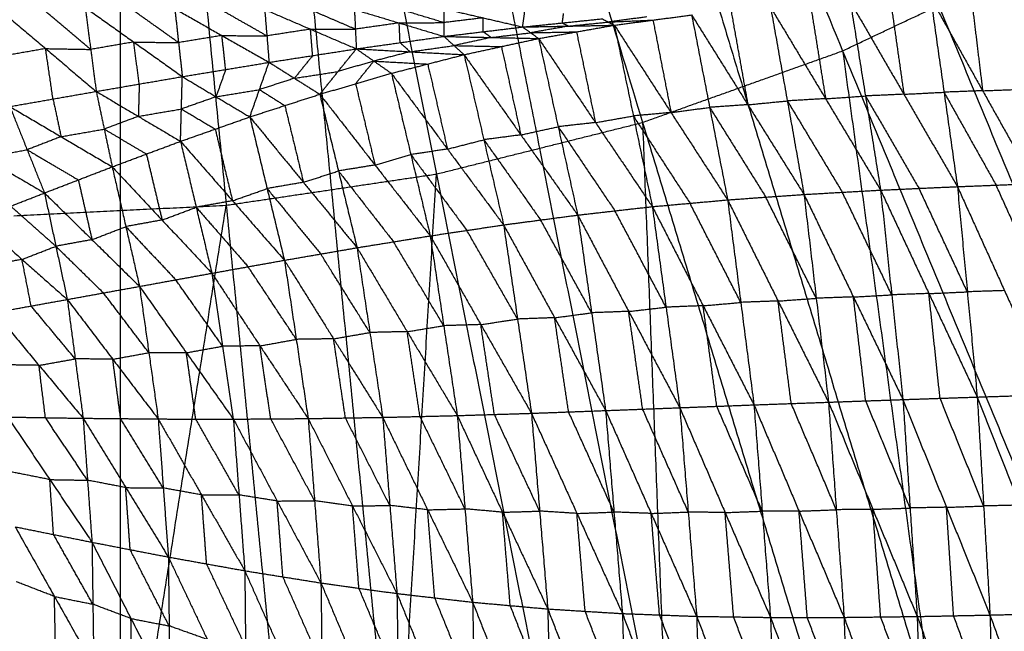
# Model space of a CAD drawing. Header units: millimetres. Extents: x -106 to 110, y -96 to 120.
# Tile 544 of 656: x 2 to 14, y -20 to -12. Entities that reach past the tile are written whole.
import ezdxf

# ---------------------------------------------------------------- set-up
doc = ezdxf.new("R2010")
doc.units = ezdxf.units.MM
doc.header["$MEASUREMENT"] = 0
doc.layers.add('Default', color=7, linetype='Continuous', true_color=0x000000)

msp = doc.modelspace()

# ---------------------------------------------------------------- linework, layer by layer
at = {"layer": 'Default'}
for points in [[(1.819, 11.955, 3.722), (3.125, -1.308, 3.735), (4.432, -14.571, 3.749)], [(1.819, 11.955, 3.722), (4.419, -1.116, 3.735), (7.019, -14.187, 3.749)], [(1.819, 11.955, 3.722), (5.688, -0.798, 3.735), (9.557, -13.552, 3.749)], [(1.819, 11.955, 3.722), (6.919, -0.358, 3.735), (12.02, -12.671, 3.749)], [(6.919, -0.358, 3.735), (8.854, -6.734, 3.742), (10.788, -13.111, 3.749)], [(5.688, -0.798, 3.735), (6.988, -7.334, 3.742), (8.288, -13.87, 3.749)], [(4.419, -1.116, 3.735), (5.072, -7.748, 3.742), (5.726, -14.379, 3.749)], [(3.125, -1.308, 3.735), (3.125, -7.972, 3.742), (3.125, -14.635, 3.749)], [(12.02, -12.671, 3.749), (13.202, -12.111, 3.749), (14.384, -11.552, 3.749)], [(1.585, -12.117, -1.452), (2.208, -12.643, -1.115), (2.831, -13.17, -0.779)], [(11.624, -12.102, 0.018), (11.717, -12.681, -0.454), (11.81, -13.26, -0.927)], [(12.114, -12.068, 0.019), (12.301, -13.226, -0.926), (12.487, -14.385, -1.871)], [(12.114, -12.068, 0.019), (12.774, -13.205, -0.933), (13.433, -14.342, -1.885)], [(12.608, -12.043, 0.019), (12.691, -12.624, -0.457), (12.774, -13.205, -0.933)], [(13.103, -12.019, 0.019), (13.268, -13.18, -0.933), (13.433, -14.342, -1.885)], [(13.103, -12.019, 0.019), (13.743, -13.162, -0.936), (14.384, -14.305, -1.892)], [(13.202, -12.111, 3.749), (14.758, -15.868, 3.764), (16.314, -19.625, 3.779)], [(13.602, -12, 0.02), (13.673, -12.581, -0.458), (13.743, -13.162, -0.936)], [(2.763, -12.653, -1.01), (2.452, -12.39, -1.178), (2.14, -12.127, -1.347)], [(2.696, -12.137, -1.242), (2.763, -12.653, -1.01), (2.831, -13.17, -0.779)], [(2.696, -12.137, -1.242), (3.293, -12.562, -0.943), (3.891, -12.988, -0.644)], [(3.845, -12.57, -0.837), (3.546, -12.357, -0.986), (3.247, -12.145, -1.136)], [(3.799, -12.153, -1.03), (3.845, -12.57, -0.837), (3.891, -12.988, -0.644)], [(3.799, -12.153, -1.03), (4.379, -12.482, -0.771), (4.959, -12.812, -0.511)], [(4.932, -12.487, -0.667), (4.642, -12.322, -0.796), (4.352, -12.157, -0.926)], [(4.905, -12.162, -0.822), (4.932, -12.487, -0.667), (4.959, -12.812, -0.511)], [(4.905, -12.162, -0.822), (5.469, -12.404, -0.605), (6.033, -12.646, -0.387)], [(6.021, -12.404, -0.507), (5.739, -12.283, -0.616), (5.458, -12.162, -0.725)], [(6.01, -12.162, -0.627), (6.021, -12.404, -0.507), (6.033, -12.646, -0.387)], [(6.01, -12.162, -0.627), (6.561, -12.327, -0.452), (7.112, -12.493, -0.277)], [(7.111, -12.323, -0.365), (6.835, -12.24, -0.453), (6.56, -12.157, -0.54)], [(7.11, -12.152, -0.453), (7.111, -12.323, -0.365), (7.112, -12.493, -0.277)], [(7.11, -12.152, -0.453), (7.596, -12.265, -0.322), (8.081, -12.377, -0.19)], [(8.081, -12.377, -0.19), (8.097, -12.259, -0.253), (8.112, -12.141, -0.316)], [(8.569, -12.327, -0.155), (8.577, -12.268, -0.187), (8.585, -12.209, -0.219)], [(9.21, -12.355, 0.017), (9.685, -12.292, 0.017), (10.161, -12.229, 0.017)], [(10.161, -12.229, 0.017), (10.383, -13.367, -0.902), (10.604, -14.505, -1.822)], [(10.161, -12.229, 0.017), (10.853, -13.334, -0.917), (11.544, -14.438, -1.851)], [(10.647, -12.182, 0.018), (10.75, -12.758, -0.45), (10.853, -13.334, -0.917)], [(11.133, -12.136, 0.018), (11.339, -13.287, -0.917), (11.544, -14.438, -1.851)], [(11.133, -12.136, 0.018), (11.81, -13.26, -0.927), (12.487, -14.385, -1.871)], [(6.561, -12.327, -0.452), (6.291, -12.366, -0.48), (6.021, -12.404, -0.507)], [(6.561, -12.327, -0.452), (6.836, -12.325, -0.409), (7.111, -12.323, -0.365)], [(6.572, -12.57, -0.332), (6.567, -12.449, -0.392), (6.561, -12.327, -0.452)], [(7.596, -12.265, -0.322), (7.353, -12.294, -0.343), (7.111, -12.323, -0.365)], [(7.596, -12.435, -0.234), (7.596, -12.35, -0.278), (7.596, -12.265, -0.322)], [(8.081, -12.377, -0.19), (8.569, -12.327, -0.155), (9.058, -12.276, -0.121)], [(8.081, -12.377, -0.19), (8.646, -12.366, -0.087), (9.21, -12.355, 0.017)], [(8.277, -12.519, 0.017), (8.744, -12.437, 0.017), (9.21, -12.355, 0.017)], [(8.569, -12.327, -0.155), (8.608, -12.347, -0.121), (8.646, -12.366, -0.087)], [(8.646, -12.366, -0.087), (8.89, -12.341, -0.069), (9.134, -12.316, -0.052)], [(9.058, -12.276, -0.121), (9.134, -12.316, -0.052), (9.21, -12.355, 0.017)], [(9.609, -12.253, -0.052), (9.372, -12.284, -0.052), (9.134, -12.316, -0.052)], [(9.134, -12.316, -0.052), (9.41, -12.304, -0.017), (9.685, -12.292, 0.017)], [(9.21, -12.355, 0.017), (9.443, -13.472, -0.883), (9.677, -14.588, -1.782)], [(9.21, -12.355, 0.017), (9.907, -13.43, -0.903), (10.604, -14.505, -1.822)], [(9.685, -12.292, 0.017), (9.796, -12.861, -0.443), (9.907, -13.43, -0.903)], [(4.379, -12.482, -0.771), (4.112, -12.526, -0.804), (3.845, -12.57, -0.837)], [(4.425, -12.9, -0.577), (4.402, -12.691, -0.674), (4.379, -12.482, -0.771)], [(4.379, -12.482, -0.771), (4.655, -12.485, -0.719), (4.932, -12.487, -0.667)], [(5.469, -12.404, -0.605), (5.2, -12.445, -0.636), (4.932, -12.487, -0.667)], [(5.496, -12.729, -0.449), (5.482, -12.567, -0.527), (5.469, -12.404, -0.605)], [(5.469, -12.404, -0.605), (5.745, -12.404, -0.556), (6.021, -12.404, -0.507)], [(7.112, -12.493, -0.277), (7.596, -12.435, -0.234), (8.081, -12.377, -0.19)], [(7.596, -12.435, -0.234), (7.646, -12.471, -0.182), (7.695, -12.506, -0.13)], [(7.695, -12.506, -0.13), (7.937, -12.477, -0.108), (8.179, -12.448, -0.087)], [(8.081, -12.377, -0.19), (8.179, -12.448, -0.087), (8.277, -12.519, 0.017)], [(8.646, -12.366, -0.087), (8.412, -12.407, -0.087), (8.179, -12.448, -0.087)], [(8.179, -12.448, -0.087), (8.461, -12.442, -0.035), (8.744, -12.437, 0.017)], [(8.744, -12.437, 0.017), (8.86, -12.995, -0.433), (8.977, -13.554, -0.883)], [(3.293, -12.562, -0.943), (3.028, -12.608, -0.976), (2.763, -12.653, -1.01)], [(3.361, -13.079, -0.711), (3.327, -12.82, -0.827), (3.293, -12.562, -0.943)], [(3.293, -12.562, -0.943), (3.569, -12.566, -0.89), (3.845, -12.57, -0.837)], [(6.033, -12.646, -0.387), (6.572, -12.57, -0.332), (7.112, -12.493, -0.277)], [(6.572, -12.57, -0.332), (6.634, -12.626, -0.259), (6.696, -12.682, -0.185)], [(6.696, -12.682, -0.185), (6.966, -12.644, -0.158), (7.236, -12.606, -0.13)], [(7.112, -12.493, -0.277), (7.236, -12.606, -0.13), (7.36, -12.718, 0.017)], [(7.112, -12.493, -0.277), (7.695, -12.506, -0.13), (8.277, -12.519, 0.017)], [(7.695, -12.506, -0.13), (7.465, -12.556, -0.13), (7.236, -12.606, -0.13)], [(7.236, -12.606, -0.13), (7.527, -12.612, -0.057), (7.819, -12.618, 0.017)], [(7.36, -12.718, 0.017), (7.819, -12.618, 0.017), (8.277, -12.519, 0.017)], [(8.277, -12.519, 0.017), (8.518, -13.605, -0.856), (8.758, -14.692, -1.729)], [(8.277, -12.519, 0.017), (8.977, -13.554, -0.883), (9.677, -14.588, -1.782)], [(2.208, -12.643, -1.115), (1.942, -12.69, -1.149), (1.676, -12.737, -1.182)], [(2.299, -13.263, -0.846), (2.254, -12.953, -0.98), (2.208, -12.643, -1.115)], [(2.208, -12.643, -1.115), (2.486, -12.648, -1.063), (2.763, -12.653, -1.01)], [(4.959, -12.812, -0.511), (5.496, -12.729, -0.449), (6.033, -12.646, -0.387)], [(5.584, -13.205, 0.017), (5.808, -12.925, -0.185), (6.033, -12.646, -0.387)], [(6.033, -12.646, -0.387), (6.249, -12.797, -0.185), (6.465, -12.947, 0.017)], [(6.033, -12.646, -0.387), (6.696, -12.682, -0.185), (7.36, -12.718, 0.017)], [(6.696, -12.682, -0.185), (6.473, -12.739, -0.185), (6.249, -12.797, -0.185)], [(6.465, -12.947, 0.017), (6.912, -12.833, 0.017), (7.36, -12.718, 0.017)], [(7.36, -12.718, 0.017), (7.603, -13.765, -0.823), (7.846, -14.813, -1.663)], [(7.36, -12.718, 0.017), (8.059, -13.705, -0.856), (8.758, -14.692, -1.729)], [(7.819, -12.618, 0.017), (7.939, -13.162, -0.42), (8.059, -13.705, -0.856)], [(9.557, -13.552, 3.749), (10.788, -13.111, 3.749), (12.02, -12.671, 3.749)], [(12.02, -12.671, 3.749), (13.149, -20.894, 3.779), (14.278, -29.117, 3.809)], [(12.02, -12.671, 3.749), (15.132, -20.185, 3.779), (18.244, -27.698, 3.809)], [(3.891, -12.988, -0.644), (4.425, -12.9, -0.577), (4.959, -12.812, -0.511)], [(4.722, -13.484, 0.017), (4.841, -13.148, -0.247), (4.959, -12.812, -0.511)], [(4.959, -12.812, -0.511), (5.271, -13.008, -0.247), (5.584, -13.205, 0.017)], [(5.496, -12.729, -0.449), (5.384, -12.869, -0.348), (5.271, -13.008, -0.247)], [(6.249, -12.797, -0.185), (6.028, -12.861, -0.185), (5.808, -12.925, -0.185)], [(6.024, -13.076, 0.017), (6.136, -12.936, -0.084), (6.249, -12.797, -0.185)], [(6.249, -12.797, -0.185), (6.58, -12.815, -0.084), (6.912, -12.833, 0.017)], [(6.912, -12.833, 0.017), (7.034, -13.356, -0.403), (7.155, -13.88, -0.823)], [(4.425, -12.9, -0.577), (4.366, -13.068, -0.445), (4.306, -13.236, -0.313)], [(5.271, -13.008, -0.247), (5.54, -12.967, -0.216), (5.808, -12.925, -0.185)], [(5.584, -13.205, 0.017), (6.024, -13.076, 0.017), (6.465, -12.947, 0.017)], [(6.465, -12.947, 0.017), (6.704, -13.948, -0.783), (6.943, -14.948, -1.582)], [(6.465, -12.947, 0.017), (7.155, -13.88, -0.823), (7.846, -14.813, -1.663)], [(2.831, -13.17, -0.779), (3.361, -13.079, -0.711), (3.891, -12.988, -0.644)], [(3.361, -13.079, -0.711), (3.355, -13.278, -0.546), (3.35, -13.477, -0.38)], [(3.869, -13.784, 0.018), (3.88, -13.386, -0.313), (3.891, -12.988, -0.644)], [(3.891, -12.988, -0.644), (4.306, -13.236, -0.313), (4.722, -13.484, 0.017)], [(5.271, -13.008, -0.247), (5.056, -13.078, -0.247), (4.841, -13.148, -0.247)], [(6.024, -13.076, 0.017), (6.144, -13.576, -0.383), (6.263, -14.076, -0.782)], [(1.768, -13.356, -0.913), (2.299, -13.263, -0.846), (2.831, -13.17, -0.779)], [(2.831, -13.17, -0.779), (2.93, -13.634, -0.38), (3.028, -14.098, 0.018)], [(2.831, -13.17, -0.779), (3.35, -13.477, -0.38), (3.869, -13.784, 0.018)], [(4.306, -13.236, -0.313), (4.574, -13.192, -0.28), (4.841, -13.148, -0.247)], [(4.722, -13.484, 0.017), (5.153, -13.344, 0.017), (5.584, -13.205, 0.017)], [(4.841, -13.148, -0.247), (4.997, -13.246, -0.115), (5.153, -13.344, 0.017)], [(5.584, -13.205, 0.017), (5.813, -14.149, -0.736), (6.042, -15.094, -1.489)], [(5.584, -13.205, 0.017), (6.263, -14.076, -0.782), (6.943, -14.948, -1.582)], [(10.788, -13.111, 3.749), (11.969, -17.003, 3.764), (13.149, -20.894, 3.779)], [(12.774, -13.205, -0.933), (12.537, -13.216, -0.93), (12.301, -13.226, -0.926)], [(12.774, -13.205, -0.933), (13.021, -13.192, -0.933), (13.268, -13.18, -0.933)], [(13.743, -13.162, -0.936), (13.506, -13.171, -0.935), (13.268, -13.18, -0.933)], [(13.268, -13.18, -0.933), (13.588, -13.752, -1.41), (13.909, -14.323, -1.888)], [(13.743, -13.162, -0.936), (13.993, -13.152, -0.936), (14.243, -13.143, -0.936)], [(2.299, -13.263, -0.846), (2.349, -13.495, -0.646), (2.398, -13.727, -0.447)], [(4.306, -13.236, -0.313), (4.093, -13.311, -0.313), (3.88, -13.386, -0.313)], [(10.853, -13.334, -0.917), (11.096, -13.31, -0.917), (11.339, -13.287, -0.917)], [(11.81, -13.26, -0.927), (11.574, -13.273, -0.922), (11.339, -13.287, -0.917)], [(11.339, -13.287, -0.917), (11.677, -13.849, -1.389), (12.016, -14.411, -1.861)], [(11.81, -13.26, -0.927), (12.055, -13.243, -0.927), (12.301, -13.226, -0.926)], [(12.301, -13.226, -0.926), (12.63, -13.795, -1.402), (12.96, -14.363, -1.878)], [(1.768, -13.356, -0.913), (1.981, -13.888, -0.447), (2.194, -14.42, 0.019)], [(1.768, -13.356, -0.913), (2.398, -13.727, -0.447), (3.028, -14.098, 0.018)], [(3.35, -13.477, -0.38), (3.615, -13.431, -0.347), (3.88, -13.386, -0.313)], [(3.88, -13.386, -0.313), (4.088, -13.51, -0.148), (4.296, -13.634, 0.018)], [(5.153, -13.344, 0.017), (5.268, -13.817, -0.359), (5.382, -14.289, -0.736)], [(9.907, -13.43, -0.903), (9.675, -13.451, -0.893), (9.443, -13.472, -0.883)], [(9.907, -13.43, -0.903), (10.145, -13.398, -0.902), (10.383, -13.367, -0.902)], [(10.853, -13.334, -0.917), (10.618, -13.35, -0.91), (10.383, -13.367, -0.902)], [(10.383, -13.367, -0.902), (10.728, -13.919, -1.369), (11.074, -14.471, -1.836)], [(0.707, -13.546, -1.04), (1.451, -13.983, -0.51), (2.194, -14.42, 0.019)], [(3.35, -13.477, -0.38), (3.14, -13.555, -0.38), (2.93, -13.634, -0.38)], [(3.869, -13.784, 0.018), (4.296, -13.634, 0.018), (4.722, -13.484, 0.017)], [(4.722, -13.484, 0.017), (4.935, -14.366, -0.685), (5.148, -15.248, -1.387)], [(4.722, -13.484, 0.017), (5.382, -14.289, -0.736), (6.042, -15.094, -1.489)], [(7.019, -14.187, 3.749), (8.288, -13.87, 3.749), (9.557, -13.552, 3.749)], [(8.977, -13.554, -0.883), (8.747, -13.579, -0.87), (8.518, -13.605, -0.856)], [(8.977, -13.554, -0.883), (9.21, -13.513, -0.883), (9.443, -13.472, -0.883)], [(9.443, -13.472, -0.883), (9.792, -14.009, -1.342), (10.141, -14.547, -1.802)], [(9.557, -13.552, 3.749), (9.875, -21.846, 3.779), (10.193, -30.141, 3.809)], [(9.557, -13.552, 3.749), (11.918, -21.335, 3.779), (14.278, -29.117, 3.809)], [(2.398, -13.727, -0.447), (2.664, -13.68, -0.414), (2.93, -13.634, -0.38)], [(2.93, -13.634, -0.38), (3.189, -13.787, -0.181), (3.449, -13.941, 0.018)], [(4.296, -13.634, 0.018), (4.402, -14.075, -0.333), (4.509, -14.516, -0.685)], [(8.059, -13.705, -0.856), (8.288, -13.655, -0.856), (8.518, -13.605, -0.856)], [(8.518, -13.605, -0.856), (8.867, -14.123, -1.306), (9.217, -14.64, -1.756)], [(2.398, -13.727, -0.447), (2.189, -13.808, -0.447), (1.981, -13.888, -0.447)], [(3.028, -14.098, 0.018), (3.449, -13.941, 0.018), (3.869, -13.784, 0.018)], [(3.869, -13.784, 0.018), (4.062, -14.596, -0.63), (4.255, -15.408, -1.278)], [(3.869, -13.784, 0.018), (4.509, -14.516, -0.685), (5.148, -15.248, -1.387)], [(7.155, -13.88, -0.823), (7.379, -13.823, -0.823), (7.603, -13.765, -0.823)], [(8.059, -13.705, -0.856), (7.831, -13.735, -0.84), (7.603, -13.765, -0.823)], [(7.603, -13.765, -0.823), (7.953, -14.259, -1.259), (8.302, -14.752, -1.696)], [(1.451, -13.983, -0.51), (1.716, -13.936, -0.479), (1.981, -13.888, -0.447)], [(1.981, -13.888, -0.447), (2.296, -14.074, -0.214), (2.611, -14.259, 0.019)], [(7.155, -13.88, -0.823), (6.929, -13.914, -0.803), (6.704, -13.948, -0.783)], [(8.288, -13.87, 3.749), (9.081, -17.858, 3.764), (9.875, -21.846, 3.779)], [(3.449, -13.941, 0.018), (3.545, -14.347, -0.306), (3.642, -14.753, -0.63)], [(6.263, -14.076, -0.782), (6.483, -14.012, -0.782), (6.704, -13.948, -0.783)], [(6.704, -13.948, -0.783), (7.049, -14.414, -1.202), (7.394, -14.881, -1.622)], [(2.194, -14.42, 0.019), (2.611, -14.259, 0.019), (3.028, -14.098, 0.018)], [(3.028, -14.098, 0.018), (3.196, -14.834, -0.573), (3.364, -15.57, -1.164)], [(3.028, -14.098, 0.018), (3.642, -14.753, -0.63), (4.255, -15.408, -1.278)], [(5.382, -14.289, -0.736), (5.597, -14.219, -0.736), (5.813, -14.149, -0.736)], [(6.263, -14.076, -0.782), (6.038, -14.113, -0.759), (5.813, -14.149, -0.736)], [(5.813, -14.149, -0.736), (6.152, -14.585, -1.136), (6.492, -15.021, -1.536)], [(2.611, -14.259, 0.019), (2.695, -14.627, -0.277), (2.779, -14.995, -0.573)], [(4.432, -14.571, 3.749), (5.726, -14.379, 3.749), (7.019, -14.187, 3.749)], [(5.382, -14.289, -0.736), (5.159, -14.327, -0.71), (4.935, -14.366, -0.685)], [(6.026, -30.759, 3.809), (6.523, -22.473, 3.779), (7.019, -14.187, 3.749)], [(7.019, -14.187, 3.749), (8.606, -22.164, 3.779), (10.193, -30.141, 3.809)], [(1.362, -14.745, 0.02), (1.778, -14.583, 0.019), (2.194, -14.42, 0.019)], [(2.194, -14.42, 0.019), (2.334, -15.076, -0.515), (2.475, -15.731, -1.049)], [(2.194, -14.42, 0.019), (2.779, -14.995, -0.573), (3.364, -15.57, -1.164)], [(4.509, -14.516, -0.685), (4.722, -14.441, -0.685), (4.935, -14.366, -0.685)], [(4.935, -14.366, -0.685), (5.265, -14.768, -1.062), (5.595, -15.171, -1.438)], [(5.726, -14.379, 3.749), (6.124, -18.426, 3.764), (6.523, -22.473, 3.779)], [(11.544, -14.438, -1.851), (12.016, -14.411, -1.861), (12.487, -14.385, -1.871)], [(12.624, -15.674, -2.377), (12.32, -15.042, -2.119), (12.016, -14.411, -1.861)], [(12.487, -14.385, -1.871), (12.96, -14.363, -1.878), (13.433, -14.342, -1.885)], [(12.487, -14.385, -1.871), (12.624, -15.674, -2.377), (12.762, -16.963, -2.882)], [(12.487, -14.385, -1.871), (13.082, -15.658, -2.385), (13.677, -16.932, -2.898)], [(13.555, -15.637, -2.391), (13.258, -15, -2.135), (12.96, -14.363, -1.878)], [(13.433, -14.342, -1.885), (13.909, -14.323, -1.888), (14.384, -14.305, -1.892)], [(13.433, -14.342, -1.885), (13.555, -15.637, -2.391), (13.677, -16.932, -2.898)], [(13.433, -14.342, -1.885), (14.013, -15.622, -2.395), (14.592, -16.902, -2.905)], [(14.488, -15.603, -2.399), (14.198, -14.963, -2.143), (13.909, -14.323, -1.888)], [(4.509, -14.516, -0.685), (4.285, -14.556, -0.657), (4.062, -14.596, -0.63)], [(9.677, -14.588, -1.782), (10.141, -14.547, -1.802), (10.604, -14.505, -1.822)], [(10.604, -14.505, -1.822), (11.074, -14.471, -1.836), (11.544, -14.438, -1.851)], [(10.604, -14.505, -1.822), (10.766, -15.767, -2.319), (10.928, -17.028, -2.815)], [(10.604, -14.505, -1.822), (11.225, -15.75, -2.339), (11.846, -16.995, -2.855)], [(11.695, -15.716, -2.353), (11.385, -15.094, -2.095), (11.074, -14.471, -1.836)], [(11.544, -14.438, -1.851), (11.695, -15.716, -2.353), (11.846, -16.995, -2.855)], [(11.544, -14.438, -1.851), (12.153, -15.7, -2.367), (12.762, -16.963, -2.882)], [(2.334, -15.076, -0.515), (2.056, -14.829, -0.248), (1.778, -14.583, 0.019)], [(1.819, -30.966, 3.809), (3.125, -22.768, 3.779), (4.432, -14.571, 3.749)], [(1.819, -14.7, 3.749), (3.125, -14.635, 3.749), (4.432, -14.571, 3.749)], [(3.125, -14.635, 3.749), (3.125, -18.702, 3.764), (3.125, -22.768, 3.779)], [(3.642, -14.753, -0.63), (3.852, -14.674, -0.63), (4.062, -14.596, -0.63)], [(4.062, -14.596, -0.63), (4.382, -14.962, -0.981), (4.701, -15.328, -1.333)], [(4.432, -14.571, 3.749), (5.229, -22.665, 3.779), (6.026, -30.759, 3.809)], [(8.758, -14.692, -1.729), (9.217, -14.64, -1.756), (9.677, -14.588, -1.782)], [(9.846, -15.826, -2.27), (9.531, -15.233, -2.013), (9.217, -14.64, -1.756)], [(9.677, -14.588, -1.782), (9.846, -15.826, -2.27), (10.015, -17.063, -2.758)], [(9.677, -14.588, -1.782), (10.302, -15.808, -2.299), (10.928, -17.028, -2.815)], [(10.766, -15.767, -2.319), (10.453, -15.157, -2.06), (10.141, -14.547, -1.802)], [(1.362, -14.745, 0.02), (1.918, -15.238, -0.515), (2.475, -15.731, -1.049)], [(3.642, -14.753, -0.63), (3.419, -14.793, -0.601), (3.196, -14.834, -0.573)], [(7.846, -14.813, -1.663), (8.302, -14.752, -1.696), (8.758, -14.692, -1.729)], [(8.93, -15.895, -2.205), (8.616, -15.324, -1.951), (8.302, -14.752, -1.696)], [(8.758, -14.692, -1.729), (8.93, -15.895, -2.205), (9.102, -17.098, -2.681)], [(8.758, -14.692, -1.729), (9.386, -15.878, -2.244), (10.015, -17.063, -2.758)], [(2.779, -14.995, -0.573), (2.988, -14.914, -0.573), (3.196, -14.834, -0.573)], [(3.196, -14.834, -0.573), (3.503, -15.161, -0.897), (3.81, -15.489, -1.221)], [(6.943, -14.948, -1.582), (7.394, -14.881, -1.622), (7.846, -14.813, -1.663)], [(8.018, -15.972, -2.122), (7.706, -15.426, -1.872), (7.394, -14.881, -1.622)], [(7.846, -14.813, -1.663), (8.018, -15.972, -2.122), (8.189, -17.132, -2.581)], [(7.846, -14.813, -1.663), (8.474, -15.956, -2.172), (9.102, -17.098, -2.681)], [(2.779, -14.995, -0.573), (2.557, -15.035, -0.544), (2.334, -15.076, -0.515)], [(6.042, -15.094, -1.489), (6.492, -15.021, -1.536), (6.943, -14.948, -1.582)], [(7.109, -16.054, -2.021), (6.801, -15.537, -1.778), (6.492, -15.021, -1.536)], [(6.943, -14.948, -1.582), (7.109, -16.054, -2.021), (7.276, -17.16, -2.46)], [(6.943, -14.948, -1.582), (7.566, -16.04, -2.081), (8.189, -17.132, -2.581)], [(1.918, -15.238, -0.515), (2.126, -15.157, -0.515), (2.334, -15.076, -0.515)], [(2.334, -15.076, -0.515), (2.627, -15.363, -0.811), (2.92, -15.65, -1.107)], [(5.148, -15.248, -1.387), (5.595, -15.171, -1.438), (6.042, -15.094, -1.489)], [(6.042, -15.094, -1.489), (6.2, -16.138, -1.904), (6.358, -17.182, -2.319)], [(6.042, -15.094, -1.489), (6.659, -16.127, -1.974), (7.276, -17.16, -2.46)], [(1.918, -15.238, -0.515), (1.696, -15.278, -0.486), (1.473, -15.318, -0.457)], [(2.03, -15.811, -0.991), (1.974, -15.525, -0.753), (1.918, -15.238, -0.515)], [(4.255, -15.408, -1.278), (4.701, -15.328, -1.333), (5.148, -15.248, -1.387)], [(5.148, -15.248, -1.387), (5.294, -16.222, -1.775), (5.44, -17.197, -2.163)], [(5.148, -15.248, -1.387), (5.753, -16.215, -1.853), (6.358, -17.182, -2.319)], [(6.2, -16.138, -1.904), (5.897, -15.654, -1.671), (5.595, -15.171, -1.438)], [(5.294, -16.222, -1.775), (4.998, -15.775, -1.554), (4.701, -15.328, -1.333)], [(3.364, -15.57, -1.164), (3.81, -15.489, -1.221), (4.255, -15.408, -1.278)], [(4.387, -16.306, -1.637), (4.098, -15.897, -1.429), (3.81, -15.489, -1.221)], [(4.255, -15.408, -1.278), (4.387, -16.306, -1.637), (4.519, -17.204, -1.997)], [(4.255, -15.408, -1.278), (4.847, -16.302, -1.721), (5.44, -17.197, -2.163)], [(2.475, -15.731, -1.049), (2.92, -15.65, -1.107), (3.364, -15.57, -1.164)], [(3.364, -15.57, -1.164), (3.479, -16.386, -1.493), (3.594, -17.202, -1.822)], [(3.364, -15.57, -1.164), (3.941, -16.387, -1.58), (4.519, -17.204, -1.997)], [(14.013, -15.622, -2.395), (13.784, -15.629, -2.393), (13.555, -15.637, -2.391)], [(1.584, -15.891, -0.934), (2.03, -15.811, -0.991), (2.475, -15.731, -1.049)], [(2.475, -15.731, -1.049), (2.572, -16.462, -1.347), (2.67, -17.193, -1.646)], [(2.475, -15.731, -1.049), (3.035, -16.467, -1.436), (3.594, -17.202, -1.822)], [(3.479, -16.386, -1.493), (3.199, -16.018, -1.3), (2.92, -15.65, -1.107)], [(11.225, -15.75, -2.339), (10.996, -15.758, -2.329), (10.766, -15.767, -2.319)], [(11.225, -15.75, -2.339), (11.46, -15.733, -2.346), (11.695, -15.716, -2.353)], [(11.387, -17.012, -2.835), (11.306, -16.381, -2.587), (11.225, -15.75, -2.339)], [(12.153, -15.7, -2.367), (11.924, -15.708, -2.36), (11.695, -15.716, -2.353)], [(12.153, -15.7, -2.367), (12.389, -15.687, -2.372), (12.624, -15.674, -2.377)], [(12.304, -16.979, -2.869), (12.228, -16.339, -2.618), (12.153, -15.7, -2.367)], [(13.082, -15.658, -2.385), (12.853, -15.666, -2.381), (12.624, -15.674, -2.377)], [(13.082, -15.658, -2.385), (13.319, -15.648, -2.388), (13.555, -15.637, -2.391)], [(13.219, -16.947, -2.89), (13.151, -16.303, -2.637), (13.082, -15.658, -2.385)], [(2.572, -16.462, -1.347), (2.301, -16.137, -1.169), (2.03, -15.811, -0.991)], [(9.386, -15.878, -2.244), (9.158, -15.886, -2.224), (8.93, -15.895, -2.205)], [(9.386, -15.878, -2.244), (9.616, -15.852, -2.257), (9.846, -15.826, -2.27)], [(9.558, -17.081, -2.719), (9.472, -16.479, -2.482), (9.386, -15.878, -2.244)], [(10.302, -15.808, -2.299), (10.074, -15.817, -2.285), (9.846, -15.826, -2.27)], [(10.302, -15.808, -2.299), (10.534, -15.788, -2.309), (10.766, -15.767, -2.319)], [(10.471, -17.046, -2.787), (10.387, -16.427, -2.543), (10.302, -15.808, -2.299)], [(1.584, -15.891, -0.934), (2.127, -16.542, -1.29), (2.67, -17.193, -1.646)], [(7.566, -16.04, -2.081), (7.792, -16.006, -2.102), (8.018, -15.972, -2.122)], [(8.474, -15.956, -2.172), (8.246, -15.964, -2.147), (8.018, -15.972, -2.122)], [(8.474, -15.956, -2.172), (8.702, -15.925, -2.188), (8.93, -15.895, -2.205)], [(8.646, -17.115, -2.631), (8.56, -16.535, -2.401), (8.474, -15.956, -2.172)], [(6.659, -16.127, -1.974), (6.884, -16.09, -1.998), (7.109, -16.054, -2.021)], [(7.566, -16.04, -2.081), (7.338, -16.047, -2.051), (7.109, -16.054, -2.021)], [(7.733, -17.146, -2.52), (7.649, -16.593, -2.301), (7.566, -16.04, -2.081)], [(4.847, -16.302, -1.721), (5.071, -16.262, -1.748), (5.294, -16.222, -1.775)], [(5.753, -16.215, -1.853), (5.523, -16.219, -1.814), (5.294, -16.222, -1.775)], [(5.753, -16.215, -1.853), (5.976, -16.176, -1.879), (6.2, -16.138, -1.904)], [(5.899, -17.189, -2.241), (5.826, -16.702, -2.047), (5.753, -16.215, -1.853)], [(6.659, -16.127, -1.974), (6.429, -16.132, -1.939), (6.2, -16.138, -1.904)], [(6.817, -17.171, -2.389), (6.738, -16.649, -2.182), (6.659, -16.127, -1.974)], [(3.941, -16.387, -1.58), (4.164, -16.346, -1.609), (4.387, -16.306, -1.637)], [(4.847, -16.302, -1.721), (4.617, -16.304, -1.679), (4.387, -16.306, -1.637)], [(4.979, -17.2, -2.08), (4.913, -16.751, -1.9), (4.847, -16.302, -1.721)], [(2.127, -16.542, -1.29), (2.35, -16.502, -1.319), (2.572, -16.462, -1.347)], [(3.035, -16.467, -1.436), (2.803, -16.464, -1.391), (2.572, -16.462, -1.347)], [(3.035, -16.467, -1.436), (3.257, -16.426, -1.464), (3.479, -16.386, -1.493)], [(3.132, -17.197, -1.734), (3.083, -16.832, -1.585), (3.035, -16.467, -1.436)], [(3.941, -16.387, -1.58), (3.71, -16.386, -1.537), (3.479, -16.386, -1.493)], [(4.056, -17.203, -1.91), (3.999, -16.795, -1.745), (3.941, -16.387, -1.58)], [(2.127, -16.542, -1.29), (1.895, -16.538, -1.246), (1.663, -16.535, -1.202)], [(2.206, -17.186, -1.558), (2.166, -16.864, -1.424), (2.127, -16.542, -1.29)], [(11.846, -16.995, -2.855), (12.304, -16.979, -2.869), (12.762, -16.963, -2.882)], [(12.762, -16.963, -2.882), (13.219, -16.947, -2.89), (13.677, -16.932, -2.898)], [(12.762, -16.963, -2.882), (12.85, -18.298, -3.002), (12.938, -19.633, -3.123)], [(12.762, -16.963, -2.882), (13.298, -18.289, -3.009), (13.834, -19.615, -3.136)], [(13.756, -18.273, -3.017), (13.488, -17.61, -2.954), (13.219, -16.947, -2.89)], [(13.677, -16.932, -2.898), (14.135, -16.917, -2.902), (14.592, -16.902, -2.905)], [(13.677, -16.932, -2.898), (13.756, -18.273, -3.017), (13.834, -19.615, -3.136)], [(13.677, -16.932, -2.898), (14.202, -18.262, -3.019), (14.727, -19.592, -3.141)], [(9.102, -17.098, -2.681), (9.558, -17.081, -2.719), (10.015, -17.063, -2.758)], [(10.119, -18.347, -2.878), (9.839, -17.714, -2.799), (9.558, -17.081, -2.719)], [(10.015, -17.063, -2.758), (10.471, -17.046, -2.787), (10.928, -17.028, -2.815)], [(10.015, -17.063, -2.758), (10.119, -18.347, -2.878), (10.223, -19.631, -2.998)], [(10.015, -17.063, -2.758), (10.573, -18.354, -2.908), (11.132, -19.645, -3.057)], [(11.03, -18.337, -2.936), (10.751, -17.691, -2.861), (10.471, -17.046, -2.787)], [(10.928, -17.028, -2.815), (11.387, -17.012, -2.835), (11.846, -16.995, -2.855)], [(10.928, -17.028, -2.815), (11.03, -18.337, -2.936), (11.132, -19.645, -3.057)], [(10.928, -17.028, -2.815), (11.483, -18.336, -2.956), (12.038, -19.644, -3.097)], [(11.942, -18.319, -2.976), (11.665, -17.665, -2.906), (11.387, -17.012, -2.835)], [(11.846, -16.995, -2.855), (11.942, -18.319, -2.976), (12.038, -19.644, -3.097)], [(11.846, -16.995, -2.855), (12.392, -18.314, -2.989), (12.938, -19.633, -3.123)], [(12.85, -18.298, -3.002), (12.577, -17.638, -2.936), (12.304, -16.979, -2.869)], [(1.741, -17.178, -1.47), (2.206, -17.186, -1.558), (2.67, -17.193, -1.646)], [(1.741, -17.178, -1.47), (2.26, -17.948, -1.633), (2.779, -18.719, -1.796)], [(2.724, -17.956, -1.721), (2.465, -17.571, -1.639), (2.206, -17.186, -1.558)], [(2.67, -17.193, -1.646), (2.724, -17.956, -1.721), (2.779, -18.719, -1.796)], [(2.67, -17.193, -1.646), (3.132, -17.197, -1.734), (3.594, -17.202, -1.822)], [(2.67, -17.193, -1.646), (3.194, -18.047, -1.817), (3.719, -18.901, -1.988)], [(3.657, -18.051, -1.905), (3.394, -17.624, -1.82), (3.132, -17.197, -1.734)], [(3.594, -17.202, -1.822), (3.657, -18.051, -1.905), (3.719, -18.901, -1.988)], [(3.594, -17.202, -1.822), (4.056, -17.203, -1.91), (4.519, -17.204, -1.997)], [(3.594, -17.202, -1.822), (4.127, -18.136, -2), (4.66, -19.07, -2.178)], [(4.589, -18.137, -2.087), (4.323, -17.67, -1.998), (4.056, -17.203, -1.91)], [(4.519, -17.204, -1.997), (4.979, -17.2, -2.08), (5.44, -17.197, -2.163)], [(4.519, -17.204, -1.997), (4.589, -18.137, -2.087), (4.66, -19.07, -2.178)], [(4.519, -17.204, -1.997), (5.058, -18.212, -2.178), (5.598, -19.22, -2.359)], [(5.519, -18.208, -2.261), (5.249, -17.704, -2.171), (4.979, -17.2, -2.08)], [(5.44, -17.197, -2.163), (5.899, -17.189, -2.241), (6.358, -17.182, -2.319)], [(5.44, -17.197, -2.163), (5.519, -18.208, -2.261), (5.598, -19.22, -2.359)], [(5.44, -17.197, -2.163), (5.986, -18.273, -2.346), (6.533, -19.35, -2.528)], [(6.445, -18.266, -2.423), (6.172, -17.728, -2.332), (5.899, -17.189, -2.241)], [(6.358, -17.182, -2.319), (6.817, -17.171, -2.389), (7.276, -17.16, -2.46)], [(6.358, -17.182, -2.319), (6.445, -18.266, -2.423), (6.533, -19.35, -2.528)], [(6.358, -17.182, -2.319), (6.911, -18.32, -2.499), (7.465, -19.457, -2.68)], [(7.371, -18.309, -2.57), (7.094, -17.74, -2.479), (6.817, -17.171, -2.389)], [(7.276, -17.16, -2.46), (7.733, -17.146, -2.52), (8.189, -17.132, -2.581)], [(7.276, -17.16, -2.46), (7.371, -18.309, -2.57), (7.465, -19.457, -2.68)], [(7.276, -17.16, -2.46), (7.833, -18.35, -2.635), (8.39, -19.54, -2.81)], [(8.29, -18.336, -2.695), (8.011, -17.741, -2.608), (7.733, -17.146, -2.52)], [(8.189, -17.132, -2.581), (8.646, -17.115, -2.631), (9.102, -17.098, -2.681)], [(8.189, -17.132, -2.581), (8.29, -18.336, -2.695), (8.39, -19.54, -2.81)], [(8.189, -17.132, -2.581), (8.749, -18.365, -2.749), (9.309, -19.597, -2.916)], [(9.205, -18.348, -2.799), (8.926, -17.732, -2.715), (8.646, -17.115, -2.631)], [(9.102, -17.098, -2.681), (9.205, -18.348, -2.799), (9.309, -19.597, -2.916)], [(9.102, -17.098, -2.681), (9.663, -18.365, -2.839), (10.223, -19.631, -2.998)], [(2.26, -17.948, -1.633), (2.024, -17.901, -1.585), (1.787, -17.854, -1.536)], [(2.306, -18.624, -1.699), (2.283, -18.286, -1.666), (2.26, -17.948, -1.633)], [(2.26, -17.948, -1.633), (2.492, -17.952, -1.677), (2.724, -17.956, -1.721)], [(3.194, -18.047, -1.817), (2.959, -18.001, -1.769), (2.724, -17.956, -1.721)], [(3.249, -18.81, -1.892), (3.222, -18.428, -1.854), (3.194, -18.047, -1.817)], [(3.194, -18.047, -1.817), (3.426, -18.049, -1.861), (3.657, -18.051, -1.905)], [(4.127, -18.136, -2), (3.892, -18.094, -1.953), (3.657, -18.051, -1.905)], [(4.19, -18.985, -2.083), (4.159, -18.56, -2.041), (4.127, -18.136, -2)], [(4.127, -18.136, -2), (4.358, -18.136, -2.044), (4.589, -18.137, -2.087)], [(5.058, -18.212, -2.178), (4.824, -18.174, -2.132), (4.589, -18.137, -2.087)], [(5.058, -18.212, -2.178), (5.288, -18.21, -2.219), (5.519, -18.208, -2.261)], [(5.129, -19.145, -2.268), (5.094, -18.678, -2.223), (5.058, -18.212, -2.178)], [(5.986, -18.273, -2.346), (5.753, -18.241, -2.303), (5.519, -18.208, -2.261)], [(5.986, -18.273, -2.346), (6.216, -18.27, -2.384), (6.445, -18.266, -2.423)], [(6.065, -19.285, -2.443), (6.026, -18.779, -2.394), (5.986, -18.273, -2.346)], [(6.911, -18.32, -2.499), (6.678, -18.293, -2.461), (6.445, -18.266, -2.423)], [(12.392, -18.314, -2.989), (12.621, -18.306, -2.996), (12.85, -18.298, -3.002)], [(13.298, -18.289, -3.009), (13.074, -18.293, -3.006), (12.85, -18.298, -3.002)], [(13.298, -18.289, -3.009), (13.527, -18.281, -3.013), (13.756, -18.273, -3.017)], [(13.386, -19.624, -3.129), (13.342, -18.956, -3.069), (13.298, -18.289, -3.009)], [(14.202, -18.262, -3.019), (13.979, -18.268, -3.018), (13.756, -18.273, -3.017)], [(6.911, -18.32, -2.499), (7.141, -18.314, -2.534), (7.371, -18.309, -2.57)], [(6.999, -19.404, -2.604), (6.955, -18.862, -2.551), (6.911, -18.32, -2.499)], [(7.833, -18.35, -2.635), (7.602, -18.329, -2.602), (7.371, -18.309, -2.57)], [(7.833, -18.35, -2.635), (8.061, -18.343, -2.665), (8.29, -18.336, -2.695)], [(7.928, -19.499, -2.745), (7.88, -18.924, -2.69), (7.833, -18.35, -2.635)], [(8.749, -18.365, -2.749), (8.519, -18.35, -2.722), (8.29, -18.336, -2.695)], [(8.749, -18.365, -2.749), (8.977, -18.356, -2.774), (9.205, -18.348, -2.799)], [(8.85, -19.569, -2.863), (8.799, -18.967, -2.806), (8.749, -18.365, -2.749)], [(9.663, -18.365, -2.839), (9.434, -18.356, -2.819), (9.205, -18.348, -2.799)], [(9.663, -18.365, -2.839), (9.891, -18.356, -2.859), (10.119, -18.347, -2.878)], [(9.766, -19.614, -2.957), (9.714, -18.989, -2.898), (9.663, -18.365, -2.839)], [(10.573, -18.354, -2.908), (10.346, -18.351, -2.893), (10.119, -18.347, -2.878)], [(10.573, -18.354, -2.908), (10.802, -18.345, -2.922), (11.03, -18.337, -2.936)], [(10.678, -19.638, -3.027), (10.625, -18.996, -2.968), (10.573, -18.354, -2.908)], [(11.483, -18.336, -2.956), (11.257, -18.336, -2.946), (11.03, -18.337, -2.936)], [(11.483, -18.336, -2.956), (11.713, -18.328, -2.966), (11.942, -18.319, -2.976)], [(11.585, -19.644, -3.077), (11.534, -18.99, -3.017), (11.483, -18.336, -2.956)], [(12.392, -18.314, -2.989), (12.167, -18.316, -2.983), (11.942, -18.319, -2.976)], [(12.488, -19.638, -3.11), (12.44, -18.976, -3.049), (12.392, -18.314, -2.989)], [(1.833, -18.529, -1.603), (2.306, -18.624, -1.699), (2.779, -18.719, -1.796)], [(1.833, -18.529, -1.603), (2.317, -19.387, -1.603), (2.801, -20.245, -1.603)], [(2.79, -19.482, -1.699), (2.548, -19.053, -1.699), (2.306, -18.624, -1.699)], [(2.779, -18.719, -1.796), (2.79, -19.482, -1.699), (2.801, -20.245, -1.603)], [(2.779, -18.719, -1.796), (3.249, -18.81, -1.892), (3.719, -18.901, -1.988)], [(2.779, -18.719, -1.796), (3.259, -19.658, -1.785), (3.739, -20.598, -1.775)], [(3.729, -19.749, -1.882), (3.489, -19.279, -1.887), (3.249, -18.81, -1.892)], [(3.719, -18.901, -1.988), (3.729, -19.749, -1.882), (3.739, -20.598, -1.775)], [(3.719, -18.901, -1.988), (4.19, -18.985, -2.083), (4.66, -19.07, -2.178)], [(3.719, -18.901, -1.988), (4.2, -19.917, -1.967), (4.68, -20.934, -1.946)], [(4.67, -20.002, -2.062), (4.43, -19.493, -2.072), (4.19, -18.985, -2.083)], [(4.66, -19.07, -2.178), (4.67, -20.002, -2.062), (4.68, -20.934, -1.946)], [(4.66, -19.07, -2.178), (5.129, -19.145, -2.268), (5.598, -19.22, -2.359)], [(4.66, -19.07, -2.178), (5.141, -20.156, -2.143), (5.622, -21.242, -2.108)], [(5.61, -20.231, -2.234), (5.369, -19.688, -2.251), (5.129, -19.145, -2.268)], [(2.317, -19.387, -1.603), (2.082, -19.296, -1.56), (1.847, -19.205, -1.517)], [(5.598, -19.22, -2.359), (5.61, -20.231, -2.234), (5.622, -21.242, -2.108)], [(5.598, -19.22, -2.359), (6.065, -19.285, -2.443), (6.533, -19.35, -2.528)], [(5.598, -19.22, -2.359), (6.082, -20.369, -2.309), (6.566, -21.519, -2.26)], [(2.331, -20.063, -1.517), (2.324, -19.725, -1.56), (2.317, -19.387, -1.603)], [(2.317, -19.387, -1.603), (2.554, -19.434, -1.651), (2.79, -19.482, -1.699)], [(6.55, -20.434, -2.394), (6.307, -19.86, -2.418), (6.065, -19.285, -2.443)], [(6.533, -19.35, -2.528), (6.55, -20.434, -2.394), (6.566, -21.519, -2.26)], [(6.533, -19.35, -2.528), (6.999, -19.404, -2.604), (7.465, -19.457, -2.68)], [(6.533, -19.35, -2.528), (7.021, -20.553, -2.462), (7.51, -21.757, -2.396)], [(3.259, -19.658, -1.785), (3.024, -19.57, -1.742), (2.79, -19.482, -1.699)], [(7.487, -20.607, -2.538), (7.243, -20.005, -2.571), (6.999, -19.404, -2.604)], [(7.465, -19.457, -2.68), (7.487, -20.607, -2.538), (7.51, -21.757, -2.396)], [(7.465, -19.457, -2.68), (7.928, -19.499, -2.745), (8.39, -19.54, -2.81)], [(7.465, -19.457, -2.68), (7.957, -20.704, -2.597), (8.448, -21.951, -2.514)], [(8.419, -20.746, -2.662), (8.173, -20.122, -2.703), (7.928, -19.499, -2.745)], [(8.39, -19.54, -2.81), (8.419, -20.746, -2.662), (8.448, -21.951, -2.514)], [(8.39, -19.54, -2.81), (8.85, -19.569, -2.863), (9.309, -19.597, -2.916)], [(8.39, -19.54, -2.81), (8.885, -20.819, -2.71), (9.38, -22.098, -2.61)], [(9.345, -20.848, -2.763), (9.097, -20.208, -2.813), (8.85, -19.569, -2.863)], [(9.309, -19.597, -2.916), (9.345, -20.848, -2.763), (9.38, -22.098, -2.61)], [(9.309, -19.597, -2.916), (9.766, -19.614, -2.957), (10.223, -19.631, -2.998)], [(9.309, -19.597, -2.916), (9.806, -20.898, -2.801), (10.303, -22.198, -2.685)], [(10.263, -20.914, -2.841), (10.015, -20.264, -2.899), (9.766, -19.614, -2.957)], [(10.223, -19.631, -2.998), (10.263, -20.914, -2.841), (10.303, -22.198, -2.685)], [(10.223, -19.631, -2.998), (10.678, -19.638, -3.027), (11.132, -19.645, -3.057)], [(10.223, -19.631, -2.998), (10.72, -20.944, -2.868), (11.216, -22.257, -2.739)], [(12.038, -19.644, -3.097), (12.488, -19.638, -3.11), (12.938, -19.633, -3.123)], [(12.938, -19.633, -3.123), (13.386, -19.624, -3.129), (13.834, -19.615, -3.136)], [(12.938, -19.633, -3.123), (12.976, -20.963, -2.962), (13.015, -22.293, -2.8)], [(12.938, -19.633, -3.123), (13.421, -20.96, -2.968), (13.905, -22.286, -2.814)], [(13.87, -20.951, -2.975), (13.628, -20.287, -3.052), (13.386, -19.624, -3.129)], [(13.834, -19.615, -3.136), (14.281, -19.604, -3.138), (14.727, -19.592, -3.141)], [(13.834, -19.615, -3.136), (13.87, -20.951, -2.975), (13.905, -22.286, -2.814)], [(13.834, -19.615, -3.136), (14.311, -20.943, -2.978), (14.787, -22.271, -2.819)], [(3.27, -20.421, -1.689), (3.264, -20.04, -1.737), (3.259, -19.658, -1.785)], [(3.259, -19.658, -1.785), (3.494, -19.704, -1.834), (3.729, -19.749, -1.882)], [(4.2, -19.917, -1.967), (3.964, -19.833, -1.924), (3.729, -19.749, -1.882)], [(11.174, -20.951, -2.898), (10.926, -20.294, -2.963), (10.678, -19.638, -3.027)], [(11.132, -19.645, -3.057), (11.585, -19.644, -3.077), (12.038, -19.644, -3.097)], [(11.132, -19.645, -3.057), (11.174, -20.951, -2.898), (11.216, -22.257, -2.739)], [(11.132, -19.645, -3.057), (11.626, -20.965, -2.916), (12.121, -22.286, -2.776)], [(12.08, -20.965, -2.937), (11.832, -20.304, -3.007), (11.585, -19.644, -3.077)], [(12.038, -19.644, -3.097), (12.08, -20.965, -2.937), (12.121, -22.286, -2.776)], [(12.038, -19.644, -3.097), (12.527, -20.969, -2.949), (13.015, -22.293, -2.8)], [(12.976, -20.963, -2.962), (12.732, -20.301, -3.036), (12.488, -19.638, -3.11)]]:
    msp.add_open_spline(points, degree=2, dxfattribs=at)

doc.saveas('drawing.dxf')
